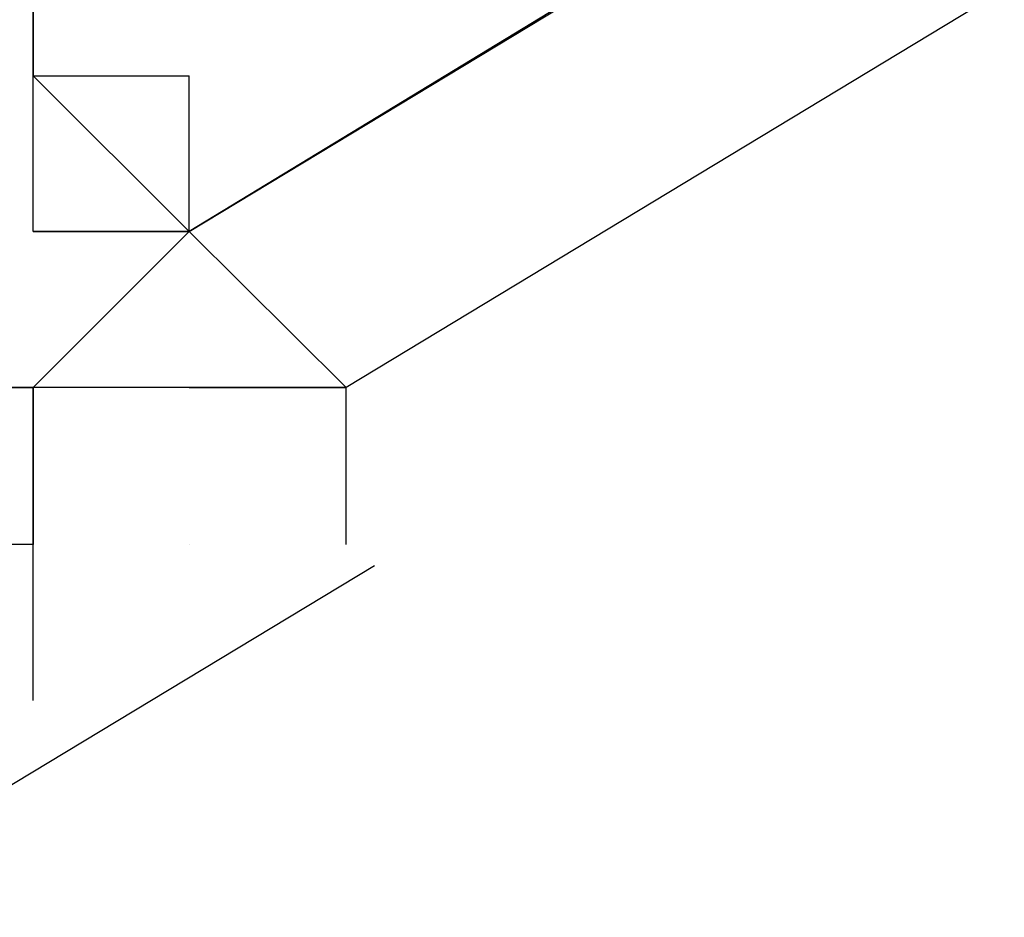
# Model space of a CAD drawing. Header units: feet. Extents: x -79 to 198, y -22 to 181.
# Tile 261 of 656: x 106.5988 to 106.6828, y 26.6926 to 26.7692. Entities that reach past the tile are written whole.
import ezdxf

# ---------------------------------------------------------------- set-up
doc = ezdxf.new("R2010")
doc.units = ezdxf.units.FT
doc.layers.add('A-LINEA', color=7, linetype='CONTINUOUS')

msp = doc.modelspace()

# ---------------------------------------------------------------- linework, layer by layer
at = {"layer": 'A-LINEA'}
for p, q in [((106.6, 26.7644), (106.6, 26.7644)), ((106.6, 26.7644), (106.6, 26.7644)), ((106.6, 26.7644), (106.6, 26.7644)), ((106.6, 26.7644), (106.6133, 26.7644)), ((106.6, 26.7644), (106.6, 26.7644)), ((106.6, 26.7644), (106.6, 26.7644)), ((106.6, 26.7511), (106.6, 26.7644)), ((106.6, 26.7644), (106.6, 26.7644)), ((106.6, 26.7644), (106.6, 26.7644)), ((106.6, 26.7644), (106.6, 26.7644)), ((106.6, 26.7644), (106.6, 26.7644)), ((106.6, 26.7644), (106.6, 26.7644)), ((106.6, 26.7644), (106.6, 26.7644)), ((106.6, 26.7644), (106.6133, 26.7644)), ((106.6, 26.7644), (106.6, 26.7644)), ((106.6, 26.7644), (106.6, 26.7644)), ((106.6, 26.7511), (106.6, 26.7644)), ((106.6, 26.7644), (106.6, 26.7644)), ((106.6, 26.7644), (106.6, 26.7644)), ((106.6, 26.7644), (106.6, 26.7644)), ((106.6133, 26.7644), (106.6133, 26.7644)), ((106.6133, 26.7511), (106.6133, 26.7644)), ((106.6133, 26.7511), (106.6133, 26.7644)), ((106.6133, 26.7644), (106.6133, 26.7644)), ((106.6133, 26.7511), (106.6133, 26.7644)), ((106.6133, 26.7511), (106.6133, 26.7644)), ((106.6, 26.7511), (106.6, 26.7511)), ((106.6, 26.7511), (106.6, 26.7511)), ((106.6, 26.7511), (106.6133, 26.7511)), ((106.6, 26.7511), (106.6, 26.7511)), ((106.6, 26.7511), (106.6, 26.7511)), ((106.6, 26.7511), (106.6, 26.7511)), ((106.6, 26.7511), (106.6, 26.7511)), ((106.6, 26.7511), (106.6, 26.7511)), ((106.6, 26.7511), (106.6, 26.7511)), ((106.6, 26.7511), (106.6, 26.7511)), ((106.6, 26.7511), (106.6133, 26.7511)), ((106.6, 26.7511), (106.6, 26.7511)), ((106.6, 26.7511), (106.6, 26.7511)), ((106.6133, 26.7511), (106.6, 26.7378)), ((106.6, 26.7511), (106.6, 26.7511)), ((106.6, 26.7511), (106.6, 26.7511)), ((106.6, 26.7511), (106.6, 26.7511)), ((106.6, 26.7511), (106.6133, 26.7511)), ((106.6, 26.7511), (106.6, 26.7511)), ((106.6, 26.7511), (106.6, 26.7511)), ((106.6, 26.7511), (106.6, 26.7511)), ((106.6, 26.7511), (106.6, 26.7511)), ((106.6, 26.7511), (106.6, 26.7511)), ((106.6, 26.7511), (106.6, 26.7511)), ((106.6, 26.7511), (106.6, 26.7511)), ((106.6, 26.7511), (106.6133, 26.7511)), ((106.6, 26.7511), (106.6, 26.7511)), ((106.6, 26.7511), (106.6, 26.7511)), ((106.6133, 26.7511), (106.6, 26.7378)), ((106.6, 26.7511), (106.6, 26.7511)), ((106.6133, 26.7511), (106.6133, 26.7511)), ((106.6133, 26.7511), (106.6133, 26.7511)), ((106.6133, 26.7511), (106.6133, 26.7511)), ((106.6133, 26.7511), (106.6133, 26.7511)), ((106.6133, 26.7511), (106.6133, 26.7511)), ((106.6133, 26.7511), (106.6133, 26.7511)), ((106.6133, 26.7511), (106.6133, 26.7511)), ((106.6133, 26.7511), (106.6133, 26.7511)), ((106.6133, 26.7511), (106.6133, 26.7511)), ((106.6133, 26.7511), (106.6133, 26.7511)), ((106.6133, 26.7511), (106.6133, 26.7511)), ((106.6133, 26.7511), (106.6133, 26.7511)), ((106.6133, 26.7511), (106.6133, 26.7511)), ((106.6133, 26.7511), (106.6133, 26.7511)), ((106.6133, 26.7511), (106.6133, 26.7511)), ((106.6133, 26.7511), (106.6133, 26.7511)), ((106.5867, 26.7378), (106.6, 26.7378)), ((106.6, 26.7378), (106.5867, 26.7378)), ((106.5867, 26.7378), (106.6, 26.7378)), ((106.6, 26.7378), (106.5867, 26.7378)), ((106.6, 26.7378), (106.6, 26.7378)), ((106.6, 26.7378), (106.6, 26.7378)), ((106.6, 26.7378), (106.6, 26.7378)), ((106.6, 26.7378), (106.6, 26.7378)), ((106.6, 26.7378), (106.6, 26.7378)), ((106.6, 26.7378), (106.6, 26.7378)), ((106.6, 26.7378), (106.6, 26.7378)), ((106.6, 26.7378), (106.6, 26.7378)), ((106.6, 26.7378), (106.6, 26.7378)), ((106.6, 26.7378), (106.6, 26.7378)), ((106.6, 26.7378), (106.6, 26.7378)), ((106.6, 26.7378), (106.6, 26.7378)), ((106.6, 26.7378), (106.6, 26.7378)), ((106.6, 26.7378), (106.6, 26.7378)), ((106.6, 26.7378), (106.6, 26.7378)), ((106.6, 26.7378), (106.6, 26.7378)), ((106.6, 26.7378), (106.6, 26.7378)), ((106.6, 26.7378), (106.6, 26.7378)), ((106.6, 26.7378), (106.6, 26.7378)), ((106.6, 26.7378), (106.6, 26.7378)), ((106.6, 26.7378), (106.6, 26.7378)), ((106.6, 26.7378), (106.6, 26.7378)), ((106.6, 26.7378), (106.6, 26.7378)), ((106.6, 26.7378), (106.6, 26.7378)), ((106.6, 26.7378), (106.6, 26.7378)), ((106.6, 26.7378), (106.6, 26.7378)), ((106.6, 26.7378), (106.6, 26.7378)), ((106.6, 26.7378), (106.6, 26.7378)), ((106.6, 26.7244), (106.6, 26.7378)), ((106.6133, 26.7378), (106.6, 26.7378)), ((106.6, 26.7378), (106.6, 26.7244)), ((106.6, 26.7378), (106.6, 26.7244)), ((106.6, 26.7378), (106.6, 26.7378)), ((106.6, 26.7378), (106.6, 26.7378)), ((106.6, 26.7378), (106.6, 26.7378)), ((106.6, 26.7378), (106.6, 26.7378)), ((106.6, 26.7378), (106.6, 26.7378)), ((106.6, 26.7378), (106.6, 26.7378)), ((106.6, 26.7378), (106.6, 26.7378)), ((106.6, 26.7378), (106.6, 26.7378)), ((106.6, 26.7378), (106.6, 26.7378)), ((106.6, 26.7378), (106.6, 26.7378)), ((106.6, 26.7378), (106.6, 26.7378)), ((106.6, 26.7378), (106.6, 26.7378)), ((106.6, 26.7378), (106.6, 26.7378)), ((106.6, 26.7378), (106.6, 26.7378)), ((106.6, 26.7378), (106.6, 26.7378)), ((106.6, 26.7378), (106.6, 26.7378)), ((106.6, 26.7378), (106.6, 26.7378)), ((106.6, 26.7378), (106.6, 26.7378)), ((106.6, 26.7378), (106.6, 26.7378)), ((106.6, 26.7378), (106.6, 26.7378)), ((106.6, 26.7378), (106.6, 26.7378)), ((106.6, 26.7378), (106.6, 26.7378)), ((106.6, 26.7378), (106.6, 26.7378)), ((106.6, 26.7378), (106.6, 26.7378)), ((106.6, 26.7378), (106.6, 26.7378)), ((106.6, 26.7378), (106.6, 26.7378)), ((106.6, 26.7378), (106.6, 26.7378)), ((106.6, 26.7378), (106.6, 26.7378)), ((106.6, 26.7244), (106.6, 26.7378)), ((106.6133, 26.7378), (106.6, 26.7378)), ((106.6, 26.7378), (106.6, 26.7244)), ((106.6, 26.7378), (106.6, 26.7244)), ((106.6133, 26.7378), (106.6133, 26.7378)), ((106.6133, 26.7378), (106.6133, 26.7378)), ((106.6133, 26.7378), (106.6133, 26.7378)), ((106.6133, 26.7378), (106.6133, 26.7378)), ((106.6133, 26.7378), (106.6133, 26.7378)), ((106.6133, 26.7378), (106.6133, 26.7378)), ((106.6133, 26.7378), (106.6133, 26.7378)), ((106.6133, 26.7378), (106.6133, 26.7378)), ((106.6133, 26.7378), (106.6133, 26.7378)), ((106.6133, 26.7378), (106.6133, 26.7378)), ((106.6133, 26.7378), (106.6267, 26.7378)), ((106.6133, 26.7378), (106.6133, 26.7378)), ((106.6133, 26.7378), (106.6133, 26.7378)), ((106.6133, 26.7378), (106.6267, 26.7378)), ((106.6133, 26.7378), (106.6267, 26.7378)), ((106.6133, 26.7378), (106.6267, 26.7378)), ((106.6133, 26.7378), (106.6267, 26.7378)), ((106.6133, 26.7378), (106.6267, 26.7378)), ((106.6133, 26.7378), (106.6267, 26.7378)), ((106.6133, 26.7378), (106.6133, 26.7378)), ((106.6133, 26.7378), (106.6133, 26.7378)), ((106.6133, 26.7378), (106.6133, 26.7378)), ((106.6133, 26.7378), (106.6133, 26.7378)), ((106.6267, 26.7378), (106.6133, 26.7378)), ((106.6133, 26.7378), (106.6133, 26.7378)), ((106.6133, 26.7378), (106.6133, 26.7378)), ((106.6133, 26.7378), (106.6133, 26.7378)), ((106.6133, 26.7378), (106.6133, 26.7378)), ((106.6133, 26.7378), (106.6133, 26.7378)), ((106.6133, 26.7378), (106.6133, 26.7378)), ((106.6133, 26.7378), (106.6133, 26.7378)), ((106.6133, 26.7378), (106.6133, 26.7378)), ((106.6133, 26.7378), (106.6133, 26.7378)), ((106.6133, 26.7378), (106.6133, 26.7378)), ((106.6133, 26.7378), (106.6133, 26.7378)), ((106.6133, 26.7378), (106.6133, 26.7378)), ((106.6133, 26.7378), (106.6133, 26.7378)), ((106.6133, 26.7378), (106.6133, 26.7378)), ((106.6133, 26.7378), (106.6133, 26.7378)), ((106.6133, 26.7378), (106.6133, 26.7378)), ((106.6133, 26.7378), (106.6133, 26.7378)), ((106.6133, 26.7378), (106.6267, 26.7378)), ((106.6133, 26.7378), (106.6133, 26.7378)), ((106.6133, 26.7378), (106.6133, 26.7378)), ((106.6133, 26.7378), (106.6267, 26.7378)), ((106.6133, 26.7378), (106.6267, 26.7378)), ((106.6133, 26.7378), (106.6267, 26.7378)), ((106.6133, 26.7378), (106.6267, 26.7378)), ((106.6133, 26.7378), (106.6267, 26.7378)), ((106.6133, 26.7378), (106.6267, 26.7378)), ((106.6133, 26.7378), (106.6133, 26.7378)), ((106.6133, 26.7378), (106.6133, 26.7378)), ((106.6133, 26.7378), (106.6133, 26.7378)), ((106.6133, 26.7378), (106.6133, 26.7378)), ((106.6267, 26.7378), (106.6133, 26.7378)), ((106.6133, 26.7378), (106.6133, 26.7378)), ((106.6133, 26.7378), (106.6133, 26.7378)), ((106.6133, 26.7378), (106.6133, 26.7378)), ((106.6133, 26.7378), (106.6133, 26.7378)), ((106.6133, 26.7378), (106.6133, 26.7378)), ((106.6133, 26.7378), (106.6133, 26.7378)), ((106.6133, 26.7378), (106.6133, 26.7378)), ((106.6267, 26.7378), (106.6267, 26.7378)), ((106.6267, 26.7378), (106.6267, 26.7378)), ((106.6267, 26.7378), (106.6267, 26.7378)), ((106.6267, 26.7378), (106.6267, 26.7378)), ((106.6267, 26.7378), (106.6267, 26.7378)), ((106.6267, 26.7378), (106.6267, 26.7378)), ((106.6267, 26.7378), (106.6267, 26.7378)), ((106.6267, 26.7244), (106.6267, 26.7378)), ((106.6267, 26.7378), (106.6267, 26.7378)), ((106.6267, 26.7378), (106.6267, 26.7378)), ((106.6267, 26.7378), (106.6267, 26.7378)), ((106.6267, 26.7378), (106.6267, 26.7378)), ((106.6267, 26.7378), (106.6267, 26.7378)), ((106.6267, 26.7378), (106.6267, 26.7378)), ((106.6267, 26.7378), (106.6267, 26.7378)), ((106.6267, 26.7378), (106.6267, 26.7378)), ((106.6267, 26.7378), (106.6267, 26.7378)), ((106.6267, 26.7378), (106.6267, 26.7378)), ((106.6267, 26.7244), (106.6267, 26.7378)), ((106.6267, 26.7378), (106.6267, 26.7378)), ((106.6267, 26.7378), (106.6267, 26.7378)), ((106.6267, 26.7378), (106.6267, 26.7378)), ((106.6, 26.7244), (106.5867, 26.7244)), ((106.6, 26.7244), (106.5867, 26.7244)), ((106.6, 26.7244), (106.5867, 26.7244)), ((106.6, 26.7244), (106.5867, 26.7244)), ((106.6, 26.7244), (106.6, 26.7244)), ((106.6, 26.7244), (106.6, 26.7244)), ((106.6, 26.7244), (106.6, 26.7244)), ((106.6, 26.7244), (106.6, 26.7244)), ((106.6, 26.7244), (106.6, 26.7244)), ((106.6, 26.7244), (106.6, 26.7244)), ((106.6, 26.7244), (106.6, 26.7244)), ((106.6, 26.7244), (106.6, 26.7244)), ((106.6, 26.7244), (106.6, 26.7244)), ((106.6, 26.7244), (106.6, 26.7244)), ((106.6, 26.7111), (106.6, 26.7244)), ((106.6, 26.7244), (106.6, 26.7244)), ((106.6, 26.7244), (106.6, 26.7244)), ((106.6, 26.7244), (106.6, 26.7244)), ((106.6, 26.7244), (106.6, 26.7244)), ((106.6, 26.7244), (106.6, 26.7244)), ((106.6, 26.7244), (106.6, 26.7244)), ((106.6, 26.7244), (106.6, 26.7244)), ((106.6, 26.7244), (106.6, 26.7244)), ((106.6, 26.7244), (106.6, 26.7244)), ((106.6, 26.7244), (106.6, 26.7244)), ((106.6, 26.7244), (106.6, 26.7244)), ((106.6, 26.7244), (106.6, 26.7244)), ((106.6, 26.7244), (106.6, 26.7244)), ((106.6, 26.7244), (106.6, 26.7244)), ((106.6, 26.7244), (106.6, 26.7244)), ((106.6, 26.7244), (106.6, 26.7244)), ((106.6, 26.7244), (106.6, 26.7244)), ((106.6, 26.7244), (106.6, 26.7244)), ((106.6, 26.7244), (106.6, 26.7244)), ((106.6, 26.7244), (106.6, 26.7244)), ((106.6, 26.7244), (106.6, 26.7244)), ((106.6, 26.7244), (106.6, 26.7244)), ((106.6, 26.7244), (106.6, 26.7244)), ((106.6, 26.7244), (106.6, 26.7244)), ((106.6, 26.7244), (106.6, 26.7244)), ((106.6, 26.7244), (106.6, 26.7244)), ((106.6, 26.7244), (106.6, 26.7244)), ((106.6, 26.7244), (106.6, 26.7244)), ((106.6, 26.7244), (106.6, 26.7244)), ((106.6, 26.7244), (106.6, 26.7244)), ((106.6, 26.7111), (106.6, 26.7244)), ((106.6, 26.7244), (106.6, 26.7244)), ((106.6, 26.7244), (106.6, 26.7244)), ((106.6, 26.7244), (106.6, 26.7244)), ((106.6, 26.7244), (106.6, 26.7244)), ((106.6, 26.7244), (106.6, 26.7244)), ((106.6, 26.7244), (106.6, 26.7244)), ((106.6, 26.7244), (106.6, 26.7244)), ((106.6, 26.7244), (106.6, 26.7244)), ((106.6, 26.7244), (106.6, 26.7244)), ((106.6, 26.7244), (106.6, 26.7244)), ((106.6, 26.7244), (106.6, 26.7244)), ((106.6, 26.7244), (106.6, 26.7244)), ((106.6, 26.7244), (106.6, 26.7244)), ((106.6, 26.7244), (106.6, 26.7244)), ((106.6, 26.7244), (106.6, 26.7244)), ((106.6, 26.7244), (106.6, 26.7244)), ((106.6, 26.7244), (106.6, 26.7244)), ((106.6, 26.7244), (106.6, 26.7244)), ((106.6, 26.7244), (106.6, 26.7244)), ((106.6, 26.7244), (106.6, 26.7244)), ((106.6133, 26.7244), (106.6133, 26.7244)), ((106.6133, 26.7244), (106.6133, 26.7244)), ((106.6133, 26.7244), (106.6133, 26.7244)), ((106.6133, 26.7244), (106.6133, 26.7244)), ((106.6133, 26.7244), (106.6133, 26.7244)), ((106.6133, 26.7244), (106.6133, 26.7244)), ((106.6133, 26.7244), (106.6133, 26.7244)), ((106.6133, 26.7244), (106.6133, 26.7244)), ((106.6133, 26.7244), (106.6133, 26.7244)), ((106.6133, 26.7244), (106.6133, 26.7244)), ((106.6291, 26.7226), (106.5795, 26.6926)), ((106.6291, 26.7226), (106.5795, 26.6926))]:
    msp.add_line(p, q, dxfattribs=at)
for points in [[(109.9867, 28.8044), (106.6133, 26.7511), (106.6, 26.7644), (106.6, 26.7778), (109.9733, 28.8178), (109.9867, 28.8178), (109.9867, 28.8044)], [(109.9867, 28.8044), (106.6133, 26.7511), (106.6, 26.7644), (106.6, 26.7778), (109.9733, 28.8178), (109.9867, 28.8178), (109.9867, 28.8044)], [(110, 28.7778), (106.6267, 26.7378), (106.6133, 26.7511), (109.9867, 28.7911), (110, 28.7778)], [(110, 28.7778), (106.6267, 26.7378), (106.6133, 26.7511), (109.9867, 28.7911), (110, 28.7778)], [(106.6, 26.7778), (106.6, 26.7644), (106.6133, 26.7511), (106.6267, 26.7378)], [(106.6, 26.7778), (106.6, 26.7644), (106.6133, 26.7511), (106.6267, 26.7378)], [(106.6133, 26.7511), (106.6133, 26.7511), (106.6, 26.7511), (106.6, 26.7511)], [(106.6133, 26.7511), (106.6133, 26.7511), (106.6, 26.7511), (106.6, 26.7511)]]:
    msp.add_lwpolyline(points, dxfattribs=at)

doc.saveas('drawing.dxf')
